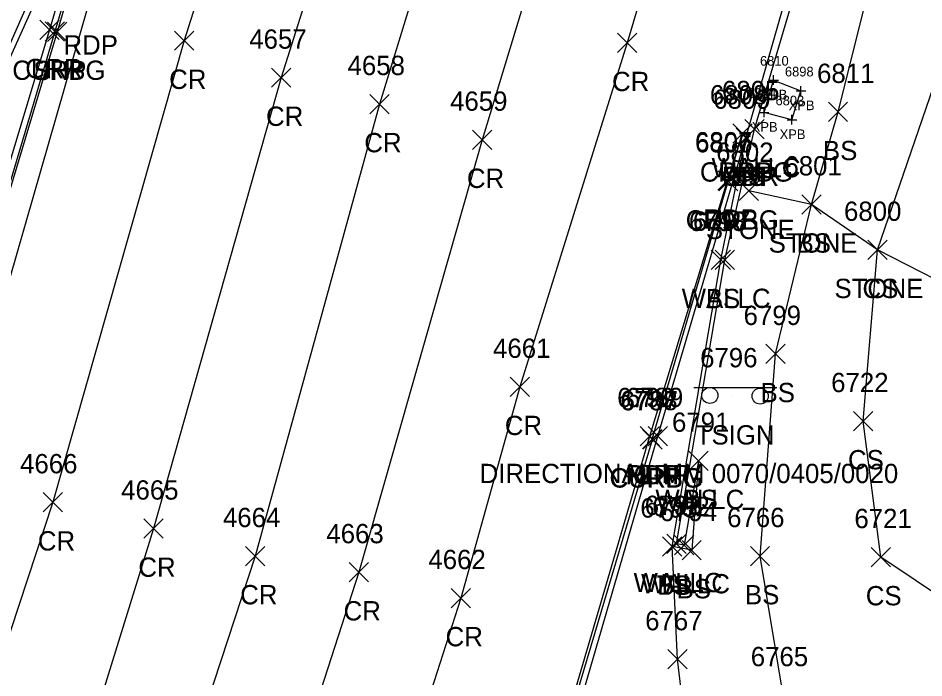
# Model space of a CAD drawing. Extents: x 1462089 to 1464015, y 730534 to 736144.
# Drawn here: x 1462659 to 1462752.9, y 731649.8 to 731718.1 of the extents above; entities that cross this region are included whole.
import ezdxf

# ---------------------------------------------------------------- set-up
doc = ezdxf.new("R2010")
doc.units = 0
for name, color, linetype in [('B_A', 7, 'Continuous'), ('B_I', 7, 'Continuous'), ('B_TIC', 7, 'Continuous'), ('BSUBM', 7, 'Continuous'), ('L_A', 7, 'Continuous'), ('L_I', 7, 'Continuous'), ('L_TIC', 7, 'Continuous'), ('LASF', 7, 'Continuous'), ('LELB', 7, 'Continuous'), ('LW', 7, 'Continuous'), ('P_A', 7, 'Continuous'), ('P_I', 7, 'Continuous'), ('P_TIC', 7, 'Continuous'), ('PET', 7, 'Continuous'), ('PRC', 7, 'Continuous'), ('PSP', 7, 'Continuous'), ('R_A', 7, 'Continuous'), ('R_I', 7, 'Continuous'), ('R_TIC', 7, 'Continuous'), ('RC', 7, 'Continuous'), ('RGR', 7, 'Continuous'), ('S_A', 7, 'Continuous'), ('S_C', 7, 'Continuous'), ('S_I', 7, 'Continuous'), ('SSGN', 7, 'Continuous')]:
    doc.layers.add(name, color=color, linetype=linetype)

msp = doc.modelspace()

# ---------------------------------------------------------------- linework, layer by layer
at = {"layer": 'B_TIC'}
for p, q in [((1462737.342, 731711.7), (1462737.417, 731711.7)), ((1462740.167, 731710.584), (1462740.243, 731710.584)), ((1462740.167, 731710.584), (1462740.243, 731710.584)), ((1462736.346, 731708.354), (1462736.422, 731708.354)), ((1462739.232, 731707.589), (1462739.307, 731707.589)), ((1462739.232, 731707.589), (1462739.307, 731707.589))]:
    msp.add_line(p, q, dxfattribs=at)
for points in [[(1462736.839, 731711.7), (1462737.839, 731711.7)], [(1462737.339, 731711.2), (1462737.339, 731712.2)], [(1462740.164, 731710.084), (1462740.164, 731711.084)], [(1462740.164, 731710.084), (1462740.164, 731711.084)], [(1462739.664, 731710.584), (1462740.664, 731710.584)], [(1462739.664, 731710.584), (1462740.664, 731710.584)], [(1462736.343, 731707.854), (1462736.343, 731708.854)], [(1462735.843, 731708.354), (1462736.843, 731708.354)], [(1462739.228, 731707.089), (1462739.228, 731708.089)], [(1462739.228, 731707.089), (1462739.228, 731708.089)], [(1462738.728, 731707.589), (1462739.728, 731707.589)], [(1462738.728, 731707.589), (1462739.728, 731707.589)]]:
    msp.add_lwpolyline(points, dxfattribs=at)
at = {"layer": 'BSUBM'}
for points in [[(1462739.228, 731707.589), (1462736.343, 731708.354), (1462737.339, 731711.7), (1462740.164, 731710.584)], [(1462739.228, 731707.589), (1462740.164, 731710.584)]]:
    msp.add_lwpolyline(points, dxfattribs=at)
at = {"layer": 'L_TIC'}
for points in [[(1462743.014, 731707.407), (1462745.014, 731709.407)], [(1462745.014, 731707.407), (1462743.014, 731709.407)], [(1462734.368, 731705.623), (1462736.368, 731707.623)], [(1462736.368, 731705.623), (1462734.368, 731707.623)], [(1462733.469, 731704.735), (1462735.469, 731706.735)], [(1462735.469, 731704.735), (1462733.469, 731706.735)], [(1462733.767, 731699.232), (1462735.767, 731701.232)], [(1462735.767, 731699.232), (1462733.767, 731701.232)], [(1462740.278, 731697.824), (1462742.278, 731699.824)], [(1462742.278, 731697.824), (1462740.278, 731699.824)], [(1462740.278, 731697.824), (1462742.278, 731699.824)], [(1462742.278, 731697.824), (1462740.278, 731699.824)], [(1462747.107, 731693.115), (1462749.107, 731695.115)], [(1462749.107, 731693.115), (1462747.107, 731695.115)], [(1462747.107, 731693.115), (1462749.107, 731695.115)], [(1462749.107, 731693.115), (1462747.107, 731695.115)], [(1462730.86, 731692.065), (1462732.86, 731694.065)], [(1462732.86, 731692.065), (1462730.86, 731694.065)], [(1462731.271, 731692.09), (1462733.271, 731694.09)], [(1462733.271, 731692.09), (1462731.271, 731694.09)], [(1462736.541, 731682.326), (1462738.541, 731684.326)], [(1462738.541, 731682.326), (1462736.541, 731684.326)], [(1462745.611, 731675.368), (1462747.611, 731677.368)], [(1462747.611, 731675.368), (1462745.611, 731677.368)], [(1462728.543, 731671.256), (1462730.543, 731673.256)], [(1462730.543, 731671.256), (1462728.543, 731673.256)], [(1462728.543, 731671.256), (1462730.543, 731673.256)], [(1462730.543, 731671.256), (1462728.543, 731673.256)], [(1462726.281, 731662.642), (1462728.281, 731664.642)], [(1462728.281, 731662.642), (1462726.281, 731664.642)], [(1462725.824, 731662.369), (1462727.824, 731664.369)], [(1462727.824, 731662.369), (1462725.824, 731664.369)], [(1462725.824, 731662.369), (1462727.824, 731664.369)], [(1462727.824, 731662.369), (1462725.824, 731664.369)], [(1462727.063, 731662.516), (1462729.063, 731664.516)], [(1462729.063, 731662.516), (1462727.063, 731664.516)], [(1462727.842, 731662), (1462729.842, 731664)], [(1462729.842, 731662), (1462727.842, 731664)], [(1462734.927, 731661.381), (1462736.927, 731663.381)], [(1462736.927, 731661.381), (1462734.927, 731663.381)], [(1462747.453, 731661.275), (1462749.453, 731663.275)], [(1462749.453, 731661.275), (1462747.453, 731663.275)], [(1462726.376, 731650.692), (1462728.376, 731652.692)], [(1462728.376, 731650.692), (1462726.376, 731652.692)]]:
    msp.add_lwpolyline(points, dxfattribs=at)
at = {"layer": 'LASF'}
msp.add_lwpolyline([(1462762.775, 731686.459), (1462758.662, 731688.716), (1462748.107, 731694.115), (1462741.278, 731698.824), (1462734.767, 731700.232)], dxfattribs=at)
at = {"layer": 'LELB'}
for points in [[(1462767.239, 731624.742), (1462746.754, 731636.942), (1462738.324, 731647.968), (1462735.927, 731662.381), (1462737.541, 731683.326), (1462741.278, 731698.824), (1462744.014, 731708.407), (1462749.135, 731728.86), (1462756.869, 731747.767), (1462763.833, 731769.228), (1462775.199, 731803.781), (1462781.804, 731821.251), (1462786.911, 731827.721), (1462806.525, 731830.114), (1462826.664, 731827.267), (1462858.024, 731808.59)], [(1462803.867, 731628.844), (1462784.103, 731642.829), (1462766.675, 731650.068), (1462748.453, 731662.275), (1462746.611, 731676.368), (1462748.107, 731694.115), (1462759.391, 731726.932), (1462765.651, 731724.268), (1462767.815, 731749.289), (1462774.226, 731765.276), (1462783.38, 731800.543), (1462790.481, 731807.695), (1462804.125, 731815.27), (1462824.428, 731810.384), (1462856.441, 731792.644), (1462876.055, 731785.438), (1462890.24, 731770.441), (1462961.528, 731734.142), (1463007.308, 731710.83), (1463051.896, 731682.415), (1463089.837, 731662.103), (1463134.894, 731635.123), (1463169.275, 731606.281)], [(1462653.993, 731707.991), (1462651.328, 731703.184), (1462652.807, 731702.211), (1462665.315, 731729.895), (1462668.244, 731737.404), (1462670.575, 731742.725)], [(1462729.543, 731672.256), (1462728.842, 731663), (1462726.824, 731663.369), (1462731.86, 731693.065), (1462734.469, 731705.735)], [(1463119.595, 731469.736), (1463069.734, 731487.532), (1463021.456, 731507.929), (1462974.33, 731526.261), (1462926.325, 731543.535), (1462879.112, 731562.333), (1462827.61, 731581.45), (1462784.127, 731598.58), (1462763.621, 731605.932), (1462736.085, 731619.363), (1462729.888, 731630.519), (1462727.376, 731651.692), (1462726.824, 731663.369)]]:
    msp.add_lwpolyline(points, dxfattribs=at)
at = {"layer": 'LW'}
for points in [[(1462697.3, 731838.708), (1462700.036, 731850.378), (1462705.242, 731879.404), (1462705.847, 731883.49), (1462706.63, 731883.357), (1462702.703, 731859.824), (1462701.565, 731853.91), (1462698.159, 731838.348), (1462692.202, 731817.601), (1462687.876, 731803.517), (1462673.429, 731755.235), (1462669.61, 731743.155), (1462664.611, 731730.107), (1462652.518, 731702.765), (1462651.935, 731703.067), (1462653.993, 731707.991)], [(1462729.543, 731672.256), (1462728.063, 731663.516), (1462727.281, 731663.642), (1462732.271, 731693.09), (1462735.368, 731706.623), (1462746.208, 731743.315), (1462759.88, 731789.354), (1462764.245, 731803.659), (1462769.333, 731816.469), (1462775.385, 731830.555), (1462781.47, 731844.265), (1462782.234, 731843.894), (1462776.061, 731830.474), (1462770.274, 731816.591)]]:
    msp.add_lwpolyline(points, dxfattribs=at)
at = {"layer": 'P_TIC'}
for points in [[(1462662.062, 731715.697), (1462664.062, 731717.697)], [(1462664.062, 731715.697), (1462662.062, 731717.697)], [(1462675.23, 731714.789), (1462677.23, 731716.789)], [(1462677.23, 731714.789), (1462675.23, 731716.789)], [(1462721.155, 731714.561), (1462723.155, 731716.561)], [(1462723.155, 731714.561), (1462721.155, 731716.561)], [(1462685.279, 731710.956), (1462687.279, 731712.956)], [(1462687.279, 731710.956), (1462685.279, 731712.956)], [(1462695.469, 731708.224), (1462697.469, 731710.224)], [(1462697.469, 731708.224), (1462695.469, 731710.224)], [(1462733.115, 731705.183), (1462735.115, 731707.183)], [(1462735.115, 731705.183), (1462733.115, 731707.183)], [(1462706.108, 731704.526), (1462708.108, 731706.526)], [(1462708.108, 731704.526), (1462706.108, 731706.526)], [(1462733.469, 731704.735), (1462735.469, 731706.735)], [(1462735.469, 731704.735), (1462733.469, 731706.735)], [(1462731.566, 731700.313), (1462733.566, 731702.313)], [(1462733.566, 731700.313), (1462731.566, 731702.313)], [(1462710.035, 731678.919), (1462712.035, 731680.919)], [(1462712.035, 731678.919), (1462710.035, 731680.919)], [(1462723.506, 731673.81), (1462725.506, 731675.81)], [(1462725.506, 731673.81), (1462723.506, 731675.81)], [(1462661.619, 731666.958), (1462663.619, 731668.958)], [(1462663.619, 731666.958), (1462661.619, 731668.958)], [(1462672.041, 731664.233), (1462674.041, 731666.233)], [(1462674.041, 731664.233), (1462672.041, 731666.233)], [(1462682.597, 731661.381), (1462684.597, 731663.381)], [(1462684.597, 731661.381), (1462682.597, 731663.381)], [(1462693.32, 731659.71), (1462695.32, 731661.71)], [(1462695.32, 731659.71), (1462693.32, 731661.71)], [(1462703.897, 731657.033), (1462705.897, 731659.033)], [(1462705.897, 731657.033), (1462703.897, 731659.033)]]:
    msp.add_lwpolyline(points, dxfattribs=at)
at = {"layer": 'PET'}
for points in [[(1462737.297, 731963.429), (1462717.097, 731889.531), (1462708.571, 731860.874), (1462695.151, 731815.712), (1462691.036, 731802.029), (1462676.866, 731754.297), (1462666.22, 731719.346), (1462652.4, 731671.376), (1462641.384, 731635.734), (1462629.681, 731597.191), (1462612.657, 731543.575), (1462596.763, 731494.09), (1462582.573, 731446.883), (1462571.372, 731410.944), (1462559.842, 731372.737), (1462542.966, 731314.951), (1462524.38, 731258.465), (1462511.655, 731215.872), (1462491.671, 731142.677)], [(1462581.47, 731216.162), (1462595.419, 731259.354), (1462601.331, 731282.142), (1462611.901, 731313.302), (1462617.751, 731332.741), (1462626.725, 731363.118), (1462635.956, 731395.196), (1462650.696, 731443.128), (1462658.251, 731467.854), (1462666.381, 731494.9), (1462678.492, 731533.955), (1462682.003, 731542.569), (1462703.329, 731606.122), (1462712.894, 731635.263), (1462724.506, 731674.81), (1462732.566, 731701.313), (1462734.115, 731706.183), (1462734.469, 731705.735), (1462745.243, 731743.478), (1462759.086, 731789.572)]]:
    msp.add_lwpolyline(points, dxfattribs=at)
at = {"layer": 'PRC'}
for points in [[(1462748.947, 731961.516), (1462736.508, 731921.312), (1462728.403, 731886.375), (1462719.051, 731858.42), (1462705.389, 731810.89), (1462700.841, 731800.166), (1462687.609, 731751.705), (1462676.23, 731715.789), (1462662.619, 731667.958), (1462651.175, 731633.325), (1462639.174, 731589.059), (1462623.338, 731538.877), (1462607.5, 731490.665), (1462593.428, 731442.927), (1462581.597, 731409.026), (1462569.166, 731365.289), (1462553.746, 731313.655), (1462535.681, 731254.443), (1462519.258, 731196.564), (1462502.241, 731140.649), (1462491.591, 731093.412)], [(1462761.024, 731958.42), (1462747.813, 731917.011), (1462738.765, 731883.168), (1462729.105, 731854.955), (1462715.075, 731806.479), (1462712.125, 731796.984), (1462698.106, 731749.334), (1462686.279, 731711.956), (1462673.041, 731665.233), (1462661.991, 731629.565), (1462648.473, 731585.76), (1462633.362, 731535.924), (1462617.816, 731486.899), (1462603.279, 731439.323), (1462592.214, 731404.808), (1462578.747, 731359.841), (1462563.848, 731311.635), (1462546.163, 731252.054), (1462529.312, 731193.323), (1462512.831, 731138.457), (1462500.459, 731089.177), (1462489.909, 731049.965), (1462473.447, 730997.549), (1462460.794, 730938.782)], [(1462772.409, 731954.341), (1462759.38, 731913.09), (1462748.704, 731879.949), (1462739.419, 731851.907), (1462725.154, 731803.681), (1462721.859, 731793.607), (1462708.095, 731747.058), (1462696.469, 731709.224), (1462683.597, 731662.381), (1462671.409, 731625.303), (1462657.416, 731580.811), (1462643.06, 731532.942), (1462627.441, 731482.735), (1462613.373, 731434.899), (1462602.355, 731399.644), (1462589.569, 731355.865), (1462573.754, 731306.683), (1462555.884, 731246.428), (1462538.489, 731188.953), (1462522.114, 731136.266), (1462509.014, 731086.504)], [(1462782.015, 731950.466), (1462768.89, 731909.836), (1462760.031, 731877.27), (1462749.824, 731847.721), (1462735.793, 731799.645), (1462732.293, 731789.156), (1462718.713, 731743.615), (1462707.108, 731705.526), (1462694.32, 731660.71), (1462680.69, 731618.482), (1462665.703, 731575.678), (1462653.408, 731528.208), (1462637.717, 731478.421), (1462624.246, 731431.842), (1462612.569, 731394.542), (1462600.922, 731353.761), (1462584.46, 731303.134), (1462565.785, 731242.263), (1462548.642, 731186.301), (1462531.515, 731132.984), (1462517.28, 731085.282)], [(1462793.023, 731947.647), (1462779.179, 731905.946), (1462772.135, 731874.551), (1462759.588, 731843.402), (1462745.797, 731796.521), (1462742.091, 731785.853), (1462729.199, 731739.315), (1462722.155, 731715.561), (1462711.035, 731679.919), (1462704.897, 731658.033), (1462690.283, 731612.577), (1462677.1, 731571.216), (1462663.072, 731525.56), (1462648.796, 731477.498), (1462634.522, 731430.676), (1462623.138, 731390.715), (1462610.921, 731351.233), (1462594.7, 731298.487), (1462575.733, 731238.978), (1462558.596, 731184.663), (1462539.605, 731135.536), (1462521.539, 731083.728), (1462509.353, 731045.029)]]:
    msp.add_lwpolyline(points, dxfattribs=at)
at = {"layer": 'PSP'}
msp.add_lwpolyline([(1462735.883, 731965.543), (1462724.347, 731923.615), (1462716.132, 731895.689), (1462706.261, 731861.752), (1462701.796, 731847.13), (1462699.466, 731840.009), (1462692.812, 731817.612), (1462688.624, 731803.324), (1462674.431, 731755.229), (1462670.575, 731742.725), (1462669.096, 731737.252), (1462663.062, 731716.697), (1462649.924, 731672.978), (1462639.27, 731636.282), (1462627.328, 731597.087), (1462624.657, 731584.618), (1462611.691, 731544.088), (1462595.98, 731494.281), (1462581.441, 731447.372), (1462570.158, 731410.408), (1462558.82, 731372.899), (1462541.297, 731315.135), (1462524.38, 731258.465)], dxfattribs=at)
at = {"layer": 'R_TIC'}
for points in [[(1462661.267, 731715.903), (1462663.267, 731717.903)], [(1462663.267, 731715.903), (1462661.267, 731717.903)], [(1462661.819, 731715.725), (1462663.819, 731717.725)], [(1462663.819, 731715.725), (1462661.819, 731717.725)], [(1462733.115, 731705.183), (1462735.115, 731707.183)], [(1462735.115, 731705.183), (1462733.115, 731707.183)], [(1462733.469, 731704.735), (1462735.469, 731706.735)], [(1462735.469, 731704.735), (1462733.469, 731706.735)], [(1462731.641, 731700.212), (1462733.641, 731702.212)], [(1462733.641, 731700.212), (1462731.641, 731702.212)], [(1462723.734, 731673.496), (1462725.734, 731675.496)], [(1462725.734, 731673.496), (1462723.734, 731675.496)], [(1462723.785, 731673.475), (1462725.785, 731675.475)], [(1462725.785, 731673.475), (1462723.785, 731675.475)], [(1462724.335, 731673.819), (1462726.335, 731675.819)], [(1462726.335, 731673.819), (1462724.335, 731675.819)]]:
    msp.add_lwpolyline(points, dxfattribs=at)
at = {"layer": 'RC'}
for points in [[(1462670.575, 731742.725), (1462668.903, 731737.314), (1462662.819, 731716.725), (1462649.813, 731673.064), (1462648.523, 731670.077), (1462644.768, 731666.572), (1462640.642, 731665.566), (1462632.21, 731665.928), (1462627.998, 731666.541), (1462628.085, 731666.901)], [(1462768.745, 731598.426), (1462762.418, 731601.034), (1462739.641, 731609.866), (1462723.803, 731618.947), (1462715.935, 731624.559), (1462713.635, 731627.539), (1462712.661, 731631.324), (1462713.109, 731635.201), (1462724.785, 731674.475), (1462724.734, 731674.496), (1462732.641, 731701.212), (1462734.115, 731706.183)]]:
    msp.add_lwpolyline(points, dxfattribs=at)
at = {"layer": 'RGR'}
for points in [[(1462668.244, 731737.404), (1462662.267, 731716.903), (1462648.999, 731672.928), (1462646.151, 731669.371), (1462642.493, 731667.557), (1462632.366, 731667.945)], [(1462724.153, 731619.232), (1462717.213, 731624.786), (1462714.4, 731628.226), (1462713.446, 731632.797), (1462714.746, 731638.454), (1462725.335, 731674.819), (1462734.469, 731705.735)]]:
    msp.add_lwpolyline(points, dxfattribs=at)
at = {"layer": 'SSGN'}
for p, q in [((1462729.065, 731679.863), (1462737.662, 731679.863)), ((1462733.087, 731678.959), (1462733.087, 731678.959))]:
    msp.add_line(p, q, dxfattribs=at)
for centre in [(1462730.726, 731679.03), (1462735.94, 731678.96)]:
    msp.add_circle(centre, 0.833, dxfattribs=at)

# ---------------------------------------------------------------- texts
at = {"layer": 'B_A'}
for p in [(1462736.075, 731709.7), (1462738.9, 731708.584), (1462738.9, 731708.584), (1462735.079, 731706.354), (1462737.964, 731705.589), (1462737.964, 731705.589)]:
    msp.add_text('XPB', height=1, dxfattribs=at).set_placement(p)
at = {"layer": 'B_I'}
for s, p in [('6810', (1462735.925, 731713.2)), ('6898', (1462738.51, 731712.084)), ('6898', (1462738.51, 731712.084)), ('6804', (1462734.65, 731709.854)), ('6803', (1462737.535, 731709.089)), ('6803', (1462737.535, 731709.089))]:
    msp.add_text(s, height=1, dxfattribs=at).set_placement(p)
at = {"layer": 'L_A'}
for s, p in [('BS', (1462742.455, 731703.407)), ('WALLC', (1462730.903, 731701.623)), ('BS', (1462732.91, 731700.735)), ('STONE', (1462730.311, 731695.232)), ('STONE', (1462736.822, 731693.824)), ('BS', (1462739.719, 731693.824)), ('STONE', (1462743.651, 731689.115)), ('CS', (1462746.548, 731689.115)), ('WALLC', (1462727.806, 731688.09)), ('BS', (1462730.301, 731688.065)), ('BS', (1462735.982, 731678.326)), ('CS', (1462745.052, 731671.368)), ('WALLC', (1462725.078, 731667.256)), ('BS', (1462727.984, 731667.256)), ('WALLC', (1462722.816, 731658.642)), ('WALLC', (1462723.598, 731658.516)), ('TS', (1462725.233, 731658.369)), ('BS', (1462725.265, 731658.369)), ('BS', (1462727.283, 731658)), ('BS', (1462734.368, 731657.381)), ('CS', (1462746.894, 731657.275))]:
    msp.add_text(s, height=2, dxfattribs=at).set_placement(p)
at = {"layer": 'L_I'}
for s, p in [('6811', (1462741.841, 731711.407)), ('6805', (1462731.982, 731709.623)), ('6809', (1462731.075, 731708.735)), ('6802', (1462731.381, 731703.232)), ('6801', (1462738.459, 731701.824)), ('6801', (1462738.459, 731701.824)), ('6800', (1462744.635, 731697.115)), ('6800', (1462744.635, 731697.115)), ('6798', (1462728.553, 731696.065)), ('6797', (1462728.964, 731696.09)), ('6799', (1462734.226, 731686.326)), ('6722', (1462743.304, 731679.368)), ('6791', (1462726.803, 731675.256)), ('6791', (1462726.803, 731675.256)), ('6795', (1462723.517, 731666.369)), ('6795', (1462723.517, 731666.369)), ('6793', (1462723.974, 731666.642)), ('6792', (1462724.756, 731666.516)), ('6794', (1462725.535, 731666)), ('6766', (1462732.517, 731665.381)), ('6721', (1462745.713, 731665.275)), ('6767', (1462724.022, 731654.692)), ('6765', (1462734.969, 731650.968)), ('6765', (1462734.969, 731650.968))]:
    msp.add_text(s, height=2, dxfattribs=at).set_placement(p)
at = {"layer": 'P_A'}
for s, p in [('RDP', (1462663.708, 731714.346)), ('SHP', (1462660.598, 731711.697)), ('CR', (1462674.663, 731710.789)), ('CR', (1462720.588, 731710.561)), ('CR', (1462684.712, 731706.956)), ('CR', (1462694.902, 731704.224)), ('RDP', (1462731.603, 731701.183)), ('CR', (1462705.541, 731700.526)), ('RDP', (1462731.957, 731700.735)), ('RDP', (1462730.055, 731696.313)), ('CR', (1462709.468, 731674.919)), ('RDP', (1462721.994, 731669.81)), ('CR', (1462661.052, 731662.958)), ('CR', (1462671.474, 731660.233)), ('CR', (1462682.03, 731657.381)), ('CR', (1462692.753, 731655.71)), ('CR', (1462703.33, 731653.033))]:
    msp.add_text(s, height=2, dxfattribs=at).set_placement(p)
at = {"layer": 'P_I'}
for s, p in [('4657', (1462682.972, 731714.956)), ('4658', (1462693.162, 731712.224)), ('6808', (1462730.729, 731709.183)), ('6809', (1462731.075, 731708.735)), ('4659', (1462703.793, 731708.526)), ('6807', (1462729.181, 731704.313)), ('4661', (1462708.248, 731682.919)), ('6790', (1462721.113, 731677.81)), ('4666', (1462659.209, 731670.958)), ('4665', (1462669.687, 731668.233)), ('4664', (1462680.242, 731665.381)), ('4663', (1462690.965, 731663.71)), ('4662', (1462701.543, 731661.033))]:
    msp.add_text(s, height=2, dxfattribs=at).set_placement(p)
at = {"layer": 'R_A'}
for s, p in [('CURBG', (1462658.402, 731711.725)), ('GRR', (1462659.755, 731711.903)), ('CURBG', (1462729.698, 731701.183)), ('GRR', (1462731.957, 731700.735)), ('CURBG', (1462728.224, 731696.212)), ('CURBG', (1462720.316, 731669.496)), ('CURBG', (1462720.368, 731669.475)), ('GRR', (1462722.823, 731669.819))]:
    msp.add_text(s, height=2, dxfattribs=at).set_placement(p)
at = {"layer": 'R_I'}
for s, p in [('6808', (1462730.729, 731709.183)), ('6809', (1462731.075, 731708.735)), ('6806', (1462729.2, 731704.212)), ('6789', (1462722.02, 731677.819)), ('6788', (1462721.427, 731677.496)), ('6787', (1462721.478, 731677.475))]:
    msp.add_text(s, height=2, dxfattribs=at).set_placement(p)
at = {"layer": 'S_A'}
msp.add_text('TSIGN', height=2, dxfattribs=at).set_placement((1462729.263, 731673.942))
at = {"layer": 'S_C'}
msp.add_text('DIRECTIONAL-MM 0070/0405/0020', height=2, dxfattribs=at).set_placement((1462706.854, 731669.942))
at = {"layer": 'S_I'}
msp.add_text('6796', height=2, dxfattribs=at).set_placement((1462729.719, 731681.942))

doc.saveas('drawing.dxf')
